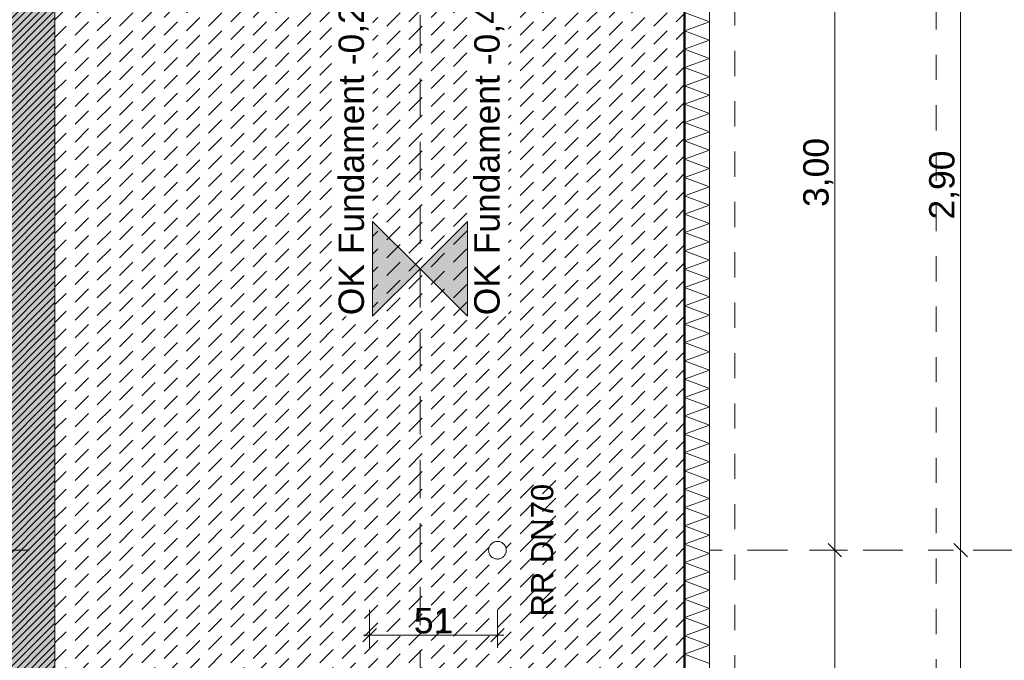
# Model space of a CAD drawing. Header units: metres. Extents: x -273 to 6, y -183 to 13.
# Tile 351 of 379: x -1.81 to 2.1, y -12.13 to -9.59. Entities that reach past the tile are written whole.
import ezdxf

# ---------------------------------------------------------------- set-up
doc = ezdxf.new("R2010")
doc.units = ezdxf.units.M
doc.header["$LTSCALE"] = 0.05
doc.header["$PDMODE"] = 1
doc.header["$PDSIZE"] = -2
for name, pattern in [('ISO-02 Strichlinie', [3.81, 3.048, -0.762]), ('ISO-03 Gestrichelt mit Abstand-3', [1.524, 0.6096, -0.9144]), ('Linienart-53', [5.291531, 3.175, -1.058062, 0.352704, -0.705764])]:
    doc.linetypes.add(name, pattern=pattern)
doc.layers.get('0').update_dxf_attribs({"lineweight": 25})
for name, color, linetype, lineweight, true_color in [('00 -Bauelemente -Beton unbewehrt', 7, 'Continuous', 9, 0xf7e06e), ('00 -Bauelemente -Dämmung innen', 7, 'Continuous', 9, 0xff7fe6), ('30 -32 Gründung- 2 Flachgründungen u. Bodenplatten', 7, 'Continuous', 9, 0xff6633), ('70 -72 Beschriftung- 1 Beschriftung allgemein', 7, 'Continuous', 9, 0xff6633), ('70 -76 Bemaßung- 2 Allgemein', 7, 'Continuous', 5, 0x6666cc)]:
    doc.layers.add(name, color=color, linetype=linetype, lineweight=lineweight, true_color=true_color)
for name, color, linetype, lineweight in [('30 -35 Decken- 2 Beläge- Dämmung', 7, 'Continuous', 9), ('40 -41 Abwasser_Wasser_Gas- 2 Wasser-1', 7, 'Continuous', 15), ('70 -71 Achsen- 1 Gebäudeachsen', 7, 'Linienart-53', 18), ('Keine', 7, 'Continuous', 9)]:
    doc.layers.add(name, color=color, linetype=linetype, lineweight=lineweight)
doc.styles.add('Arial', font='arial.ttf')
doc.dimstyles.new('k+k_klein', dxfattribs={"dimtxt": 0.100689, "dimasz": 0.05302, "dimexe": 0.05, "dimexo": 0.15, "dimgap": 0.005, "dimtad": 1, "dimdec": 3, "dimtxsty": 'Arial', "dimblk": 'VW_SLASH-2', "dimblk1": 'VW_SLASH-2', "dimblk2": 'VW_SLASH-2', "dimcen": 0, "dimdle": 0.025, "dimadec": 3, "dimazin": 0, "dimtfac": 0.75, "dimtdec": 3, "dimtix": 1, "dimtmove": 0, "dimatfit": 0, "dimldrblk": 'VW_FILLEDARROW', "dimfxl": 0.1, "dimfxlon": 1, "dimfrac": 2, "dimtolj": 1, "dimarcsym": 0})

# ---------------------------------------------------------------- blocks, each defined once
blk = doc.blocks.new('_Achsen (3D)')
at = {"layer": '70 -71 Achsen- 1 Gebäudeachsen', "transparency": 33554687}
for p, q in [((-0.421, 3.8), (-0.421, -46.172)), ((-179.668, -11.697), (3.826, -11.697))]:
    blk.add_line(p, q, dxfattribs=at)
blk = doc.blocks.new('Gruppe-1224')
at = {"color": 255, "linetype": 'Continuous', "lineweight": 5}
blk.add_wipeout([(0.929, -12.947), (0.929, -7.347), (0.829, -7.347), (0.829, -12.947)], dxfattribs=at).dxf.layer = '00 -Bauelemente -Dämmung innen'
blk = doc.blocks.new('Gruppe-1225')
at = {"layer": '00 -Bauelemente -Dämmung innen', "color": 7, "transparency": 33554687, "flags": 128}
blk.add_lwpolyline([(0.929, -12.1463), (0.829, -12.1099), (0.929, -12.0735), (0.829, -12.0371), (0.929, -12.0007), (0.829, -11.9643), (0.929, -11.9279), (0.829, -11.8915), (0.929, -11.8551), (0.829, -11.8187), (0.929, -11.7823), (0.829, -11.7459), (0.929, -11.7095), (0.829, -11.6731), (0.929, -11.6367), (0.829, -11.6004), (0.929, -11.564), (0.829, -11.5276), (0.929, -11.4912), (0.829, -11.4548), (0.929, -11.4184), (0.829, -11.382), (0.929, -11.3456), (0.829, -11.3092), (0.929, -11.2728), (0.829, -11.2364), (0.929, -11.2), (0.829, -11.1636), (0.929, -11.1272), (0.829, -11.0908), (0.929, -11.0544), (0.829, -11.018), (0.929, -10.9816), (0.829, -10.9452), (0.929, -10.9088), (0.829, -10.8724), (0.929, -10.836), (0.829, -10.7996), (0.929, -10.7632), (0.829, -10.7268), (0.929, -10.6904), (0.829, -10.654), (0.929, -10.6176), (0.829, -10.5812), (0.929, -10.5448), (0.829, -10.5084), (0.929, -10.472), (0.829, -10.4356), (0.929, -10.3993), (0.829, -10.3629), (0.929, -10.3265), (0.829, -10.2901), (0.929, -10.2537), (0.829, -10.2173), (0.929, -10.1809), (0.829, -10.1445), (0.929, -10.1081), (0.829, -10.0717), (0.929, -10.0353), (0.829, -9.9989), (0.929, -9.9625), (0.829, -9.9261), (0.929, -9.8897), (0.829, -9.8533), (0.929, -9.8169), (0.829, -9.7805), (0.929, -9.7441), (0.829, -9.7077), (0.929, -9.6713), (0.829, -9.6349), (0.929, -9.5985), (0.829, -9.5621)], dxfattribs=at)
blk = doc.blocks.new('Gruppe-1229')
at = {"layer": '00 -Bauelemente -Dämmung innen', "color": 7, "linetype": 'Continuous', "lineweight": 9, "transparency": 33554687}
blk.add_line((0.829, -7.347), (0.829, -12.947), dxfattribs=at)
blk = doc.blocks.new('Gruppe-1230')
at = {"layer": '00 -Bauelemente -Dämmung innen', "color": 7, "linetype": 'Continuous', "lineweight": 9, "transparency": 33554687}
blk.add_line((0.929, -12.947), (0.929, -7.347), dxfattribs=at)
blk = doc.blocks.new('Gruppe-1231')
at = {"color": 7, "transparency": 33554687}
for name in ['Gruppe-1229', 'Gruppe-1230']:
    blk.add_blockref(name, (0, 0), dxfattribs=at)
blk = doc.blocks.new('Gruppe-1232')
at = {"layer": '00 -Bauelemente -Dämmung innen', "color": 7}
blk.add_blockref('Gruppe-1224', (0, 0), dxfattribs=at)
at = {"color": 7, "transparency": 33554687}
blk.add_blockref('Gruppe-1231', (0, 0), dxfattribs=at)
at = {"layer": '00 -Bauelemente -Dämmung innen', "color": 7, "transparency": 33554687}
blk.add_blockref('Gruppe-1225', (0, 0), dxfattribs=at)
blk = doc.blocks.new('Gruppe-1233')
at = {"layer": '00 -Bauelemente -Dämmung innen', "color": 7, "transparency": 33554687}
blk.add_blockref('Gruppe-1232', (0, 0), dxfattribs=at)
at = {"layer": '00 -Bauelemente -Dämmung innen', "color": 0, "flags": 1}
for tag in ['prm0_value', 'prm1_value', 'prm2_value', 'prm3_value', 'prm4_value', 'prm5_value', 'prm6_value', 'IFC_UUID', 'instanceID', 'prm0_name', 'prm0_type', 'prm1_name', 'prm1_type', 'prm2_name', 'prm2_type', 'prm3_name', 'prm3_type', 'prm4_name', 'prm4_type', 'prm5_name', 'prm5_type', 'prm6_name', 'prm6_type']:
    blk.add_attdef(tag, (0.829, -12.947), '', height=0.00018, dxfattribs=at)
blk = doc.blocks.new('Gruppe-2162')
at = {"layer": '30 -32 Gründung- 2 Flachgründungen u. Bodenplatten', "flags": 128}
blk.add_lwpolyline([(-1.671, -7.447), (0.829, -7.447), (0.829, -12.947), (-1.671, -12.947)], close=True, dxfattribs=at)
blk = doc.blocks.new('Gruppe-2490')
at = {"layer": 'Keine', "color": 7, "linetype": 'ISO-03 Gestrichelt mit Abstand-3', "lineweight": 9, "flags": 128}
blk.add_lwpolyline([(1.279, 0.253), (1.279, -2.9974), (1.029, -3.9304), (1.029, -20.572), (1.829, -20.572), (1.829, -4.0357), (2.079, -3.1027), (2.079, 0.253)], close=True, dxfattribs=at)
blk = doc.blocks.new('_FU_2D LP5 (2D)')
at = {"color": 255}
blk.add_wipeout([(-1.67099996, -7.44704198), (0.82900004, -7.44704198), (0.82900004, -12.94704198), (-1.67099996, -12.94704198)], dxfattribs=at).dxf.layer = '00 -Bauelemente -Beton unbewehrt'
at = {"layer": '00 -Bauelemente -Beton unbewehrt', "linetype": 'Continuous', "lineweight": 9}
h = blk.add_hatch(dxfattribs=at)
h.set_pattern_fill('Unbew_ Beton1 1mm SRF', style=0, pattern_type=2)
h.set_pattern_definition([(45, (0, 0), (0.08838828, 0.01767774), [0.075, -0.05])])
h.paths.add_polyline_path([(-1.67099996, -7.44704198), (0.82900004, -7.44704198), (0.82900004, -12.94704198), (-1.67099996, -12.94704198)])
at = {"layer": '30 -35 Decken- 2 Beläge- Dämmung', "linetype": 'Continuous', "lineweight": 18, "true_color": 0xd9d9d9}
h = blk.add_hatch(dxfattribs=at)
h.set_pattern_fill('Schraffur grau', color=254, style=0, pattern_type=2)
h.set_pattern_definition([(45, (-26.550902, -25.439444), (0.014142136, -0.014142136), [])])
h.paths.add_polyline_path([(-1.67099996, -24.19704198), (-1.67099996, -18.69704198), (-0.52099996, -18.69704198), (-0.52099996, -12.94704198), (-1.67099996, -12.94704198), (-1.67099996, -8.79704198), (-6.57099996, -8.79704198), (-6.57099996, -13.79704198), (-5.52099996, -13.79704198), (-5.52099996, -34.34704198), (-20.07099996, -34.34704198), (-20.07099996, -29.09704198), (-23.17099996, -29.09704198), (-23.17099996, -33.19704198), (-24.32099996, -33.19704198), (-24.32099996, -35.17704198), (-25.07099996, -35.17704198), (-25.07099996, -38.34704198), (-24.07099996, -38.34704198), (-24.07099996, -39.34704198), (-18.02099996, -39.34704198), (-18.02099996, -38.34704198), (-15.82099996, -38.34704198), (-15.82099996, -39.34704198), (-9.77099996, -39.34704198), (-9.77099996, -38.34704198), (-7.57099996, -38.34704198), (-7.57099996, -39.34704198), (-1.19599996, -39.34704198), (-1.19599996, -38.67204198), (-0.52099996, -38.67204198), (-0.52099996, -32.29704198), (-1.52099996, -32.29704198), (-1.52099996, -30.09704198), (-0.52099996, -30.09704198), (-0.52099996, -24.19704198)])
at = {"layer": '00 -Bauelemente -Beton unbewehrt', "flags": 128}
blk.add_lwpolyline([(-1.67099996, -7.44704198), (0.82900004, -7.44704198), (0.82900004, -12.94704198), (-1.67099996, -12.94704198)], close=True, dxfattribs=at)
at = {"layer": '30 -35 Decken- 2 Beläge- Dämmung', "flags": 128}
blk.add_lwpolyline([(-0.52099996, -30.09704198), (-0.52099996, -24.19704198), (-1.67099996, -24.19704198), (-1.67099996, -18.69704198), (-0.52099996, -18.69704198), (-0.52099996, -12.94704198), (-1.67099996, -12.94704198), (-1.67099996, -8.79704198), (-6.57099996, -8.79704198), (-6.57099996, -13.79704198), (-5.52099996, -13.79704198), (-5.52099996, -34.34704198)], dxfattribs=at)
at = {"layer": '00 -Bauelemente -Dämmung innen', "color": 7}
blk.add_blockref('Gruppe-1233', (0, 0), dxfattribs=at)
at = {"layer": '30 -32 Gründung- 2 Flachgründungen u. Bodenplatten', "color": 7}
blk.add_blockref('Gruppe-2162', (0, 0), dxfattribs=at)
at = {"layer": 'Keine', "linetype": 'Continuous', "lineweight": 0, "transparency": 33554511}
h = blk.add_hatch(color=43, dxfattribs=at)
h.paths.add_polyline_path([(-49.17099996, -34.09704198), (-26.02099996, -34.09704198), (-26.02099996, -33.19704198), (-27.17099996, -33.19704198), (-27.17099996, -29.19704198), (-23.17099996, -29.19704198), (-23.17099996, -33.19704198), (-24.32099996, -33.19704198), (-24.32099996, -35.17704198), (-25.07099996, -35.17704198), (-25.07099996, -38.34704198), (-24.07099996, -38.34704198), (-24.07099996, -39.34704198), (-18.02099996, -39.34704198), (-18.02099996, -38.34704198), (-15.82099996, -38.34704198), (-15.82099996, -39.34704198), (-9.77099996, -39.34704198), (-9.77099996, -38.34704198), (-7.57099996, -38.34704198), (-7.57099996, -39.34704198), (-1.19599996, -39.34704198), (-1.19599996, -38.67204198), (-0.52099996, -38.67204198), (-0.52099996, -32.29704198), (-1.52099996, -32.29704198), (-1.52099996, -30.09704198), (-0.52099996, -30.09704198), (-0.52099996, -24.19704198), (-1.67099996, -24.19704198), (-1.67099996, -18.69704198), (-0.52099996, -18.69704198), (-0.52099996, -12.94704198), (-1.67099996, -12.94704198), (-1.67099996, -8.79704198), (-6.57099996, -8.79704198), (-6.57099996, -14.59704198), (-10.77099996, -14.59704198), (-10.77099996, -8.79704198), (-14.72099996, -8.79704198), (-14.72099996, -14.24704198), (-19.12099996, -14.24704198), (-19.12099996, -8.79704198), (-24.42099996, -8.79704198), (-24.42099996, -9.44704198), (-29.02099996, -9.44704198), (-29.02099996, -8.89704198), (-49.72099996, -8.89704198), (-49.72099996, -10.69704198), (-48.84599996, -10.69704198), (-48.84599996, -12.69704198), (-49.84599996, -12.69704198), (-49.84599996, -18.94704198), (-48.84599996, -18.94704198), (-48.84599996, -20.94704198), (-49.17099996, -20.94704198)])
h.paths.add_polyline_path([(-23.67099996, -25.19704198), (-26.67099996, -25.19704198), (-26.67099996, -17.66704198), (-23.14099996, -17.66704198), (-23.14099996, -20.69704198), (-23.67099996, -20.69704198)])
h.paths.add_polyline_path([(-24.07099996, -12.79704198), (-26.27099996, -12.79704198), (-26.27099996, -10.59704198), (-24.07099996, -10.59704198)])
h.paths.add_polyline_path([(-39.67099996, -13.69704198), (-43.67099996, -13.69704198), (-43.67099996, -9.69704198), (-39.67099996, -9.69704198)])
h.paths.add_polyline_path([(-31.22099996, -25.49704198), (-35.62099996, -25.49704198), (-35.62099996, -17.39704198), (-31.22099996, -17.39704198)])
h.paths.add_polyline_path([(-6.97099996, -32.89704198), (-10.37099996, -32.89704198), (-10.37099996, -29.49704198), (-6.97099996, -29.49704198)])
h.paths.add_polyline_path([(-15.42099996, -25.19704198), (-18.42099996, -25.19704198), (-18.42099996, -17.69704198), (-15.42099996, -17.69704198)])
h.paths.add_polyline_path([(-31.42099996, -33.19704198), (-35.42099996, -33.19704198), (-35.42099996, -29.19704198), (-31.42099996, -29.19704198)])
h.paths.add_polyline_path([(-43.67099996, -29.19704198), (-39.67099996, -29.19704198), (-39.67099996, -33.19704198), (-43.67099996, -33.19704198)])
h.paths.add_polyline_path([(-10.87099996, -17.39704198), (-6.47099996, -17.39704198), (-6.47099996, -25.49704198), (-10.87099996, -25.49704198)])
h.paths.add_polyline_path([(-18.42099996, -29.69704198), (-15.42099996, -29.69704198), (-15.42099996, -32.69704198), (-18.42099996, -32.69704198)])
h.paths.add_polyline_path([(-43.87099996, -17.39704198), (-39.47099996, -17.39704198), (-39.47099996, -25.49704198), (-43.87099996, -25.49704198)])
h.paths.add_polyline_path([(-35.42099996, -9.69704198), (-31.42099996, -9.69704198), (-31.42099996, -13.69704198), (-35.42099996, -13.69704198)])
h.paths.add_polyline_path([(-24.17099996, -13.33704198), (-24.17099996, -13.79704198), (-21.77099996, -13.79704198), (-21.77099996, -17.19704198), (-24.17099996, -17.19704198), (-24.17099996, -14.83704198), (-26.00599996, -14.83704198), (-26.00599996, -13.33704198)])
at = {"layer": '30 -32 Gründung- 2 Flachgründungen u. Bodenplatten', "linetype": 'ISO-02 Strichlinie', "flags": 128}
blk.add_lwpolyline([(-1.67099996, -8.49704198), (-0.22099996, -8.49704198), (-0.22099996, -12.94704198)], dxfattribs=at)
at = {"layer": 'Keine', "flags": 128}
blk.add_lwpolyline([(-0.52099996, -30.09704198), (-0.52099996, -24.19704198), (-1.67099996, -24.19704198), (-1.67099996, -18.69704198), (-0.52099996, -18.69704198), (-0.52099996, -12.94704198), (-1.67099996, -12.94704198), (-1.67099996, -8.79704198), (-6.57099996, -8.79704198), (-6.57099996, -14.59704198), (-10.77099996, -14.59704198), (-10.77099996, -8.79704198), (-14.72099996, -8.79704198), (-14.72099996, -14.24704198), (-19.12099996, -14.24704198), (-19.12099996, -8.79704198), (-24.42099996, -8.79704198), (-24.42099996, -9.44704198), (-29.02099996, -9.44704198), (-29.02099996, -8.89704198), (-49.72099996, -8.89704198)], dxfattribs=at)
at = {"layer": '70 -72 Beschriftung- 1 Beschriftung allgemein', "color": 7}
blk.add_blockref('Gruppe-2490', (0, 0), dxfattribs=at)
at = {"layer": '70 -72 Beschriftung- 1 Beschriftung allgemein', "color": 103, "lineweight": 50, "true_color": 0x66cc7f, "flags": 128}
blk.add_lwpolyline([(-0.22099996, -30.09704198), (-0.22099996, -24.19704198), (0.82900004, -24.19704198), (0.82900004, -18.69704198), (-0.22099996, -18.69704198), (-0.22099996, -12.94704198), (0.82900004, -12.94704198), (0.82900004, -7.44704198), (-1.67099996, -7.44704198), (-1.67099996, -8.49704198), (-6.57099996, -8.49704198), (-6.57099996, -5.79704198), (-10.77099996, -5.79704198), (-10.77099996, -8.49704198), (-14.72099996, -8.49704198), (-14.72099996, -6.14704198), (-19.12099996, -6.14704198), (-19.12099996, -8.49704198), (-24.42099996, -8.49704198), (-24.42099996, 0.10994365), (-25.92099996, 0.10994365), (-25.92099996, -0.24704198), (-28.52099996, -0.24704198)], dxfattribs=at)
blk = doc.blocks.new('VW_SLASH-2')
at = {"color": 0, "linetype": 'ByBlock', "lineweight": -2, "transparency": 16777216}
blk.add_line((0.472, 0), (-1, 0), dxfattribs=at)
at = {"color": 0, "lineweight": 5, "transparency": 16777216, "flags": 128}
blk.add_lwpolyline([(0.5, 0.5), (-0.5, -0.5)], dxfattribs=at)
blk = doc.blocks.new('*D2946')
at = {"layer": '70 -76 Bemaßung- 2 Allgemein', "color": 0, "lineweight": -2}
for p, q in [((1.826, -8.797), (1.976, -8.797)), ((1.926, -11.644), (1.926, -8.8501)), ((2.076, -11.697), (1.976, -11.697))]:
    blk.add_line(p, q, dxfattribs=at)
at = {"layer": 'Defpoints', "color": 0}
for p in [(-1.671, -8.797), (1.926, -8.797), (1.926, -11.697)]:
    blk.add_point(p, dxfattribs=at)
at = {"layer": '70 -76 Bemaßung- 2 Allgemein', "color": 0, "lineweight": -2, "xscale": 0.05302001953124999, "yscale": 0.05302001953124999, "zscale": 0.05302001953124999}
for p, rotation in [((1.926, -8.797), 90.00000000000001), ((1.926, -11.697), 270)]:
    blk.add_blockref('VW_SLASH-2', p, dxfattribs=dict(at, rotation=rotation))
at = {"layer": '70 -76 Bemaßung- 2 Allgemein', "color": 0, "insert": (1.8605, -10.247), "char_height": 0.10069, "attachment_point": 5, "rotation": 90, "style": 'Arial'}
blk.add_mtext('\\A1;2,90', dxfattribs=at)
blk = doc.blocks.new('VW_FILLEDARROW')
at = {"linetype": 'Continuous', "lineweight": 0, "transparency": 16777216}
blk.add_hatch(color=0, dxfattribs=at).paths.add_polyline_path([(-2.829, 0.758), (0, 0), (-2.829, -0.758)])
at = {"color": 0, "lineweight": 5, "transparency": 16777216, "flags": 128}
blk.add_lwpolyline([(-2.829, 0.758), (0, 0), (-2.829, -0.758)], close=True, dxfattribs=at)
blk = doc.blocks.new('*D2947')
at = {"layer": '70 -76 Bemaßung- 2 Allgemein', "color": 0, "lineweight": -2}
for p, q in [((2.076, -11.697), (1.976, -11.697)), ((1.926, -12.894), (1.926, -11.7501)), ((1.826, -12.947), (1.976, -12.947))]:
    blk.add_line(p, q, dxfattribs=at)
at = {"layer": 'Defpoints', "color": 0}
for p in [(1.926, -11.697), (1.926, -11.697), (-0.221, -12.947)]:
    blk.add_point(p, dxfattribs=at)
at = {"layer": '70 -76 Bemaßung- 2 Allgemein', "color": 0, "lineweight": -2, "xscale": 0.05302001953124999, "yscale": 0.05302001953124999, "zscale": 0.05302001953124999}
for p, rotation in [((1.926, -11.697), 90), ((1.926, -12.947), 270)]:
    blk.add_blockref('VW_SLASH-2', p, dxfattribs=dict(at, rotation=rotation))
at = {"layer": '70 -76 Bemaßung- 2 Allgemein', "color": 0, "insert": (1.8605, -12.322), "char_height": 0.10069, "attachment_point": 5, "rotation": 90, "style": 'Arial'}
blk.add_mtext('\\A1;1,25', dxfattribs=at)
blk = doc.blocks.new('*D3323')
at = {"layer": '70 -76 Bemaßung- 2 Allgemein', "color": 0, "lineweight": -2}
for p, q in [((1.326, -8.697), (1.476, -8.697)), ((1.426, -11.644), (1.426, -8.7501)), ((1.326, -11.697), (1.476, -11.697))]:
    blk.add_line(p, q, dxfattribs=at)
at = {"layer": 'Defpoints', "color": 0}
for p in [(0.829, -8.697), (1.426, -8.697), (0.829, -11.697)]:
    blk.add_point(p, dxfattribs=at)
at = {"layer": '70 -76 Bemaßung- 2 Allgemein', "color": 0, "lineweight": -2, "xscale": 0.05302001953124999, "yscale": 0.05302001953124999, "zscale": 0.05302001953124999}
for p, rotation in [((1.426, -8.697), 90.00000000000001), ((1.426, -11.697), 270)]:
    blk.add_blockref('VW_SLASH-2', p, dxfattribs=dict(at, rotation=rotation))
at = {"layer": '70 -76 Bemaßung- 2 Allgemein', "color": 0, "insert": (1.3605, -10.197), "char_height": 0.10069, "attachment_point": 5, "rotation": 90, "style": 'Arial'}
blk.add_mtext('\\A1;3,00', dxfattribs=at)
blk = doc.blocks.new('*D3324')
at = {"layer": '70 -76 Bemaßung- 2 Allgemein', "color": 0, "lineweight": -2}
for p, q in [((1.326, -11.697), (1.476, -11.697)), ((1.426, -12.894), (1.426, -11.7501)), ((1.326, -12.947), (1.476, -12.947))]:
    blk.add_line(p, q, dxfattribs=at)
at = {"layer": 'Defpoints', "color": 0}
for p in [(0.829, -11.697), (1.426, -11.697), (0.829, -12.947)]:
    blk.add_point(p, dxfattribs=at)
at = {"layer": '70 -76 Bemaßung- 2 Allgemein', "color": 0, "lineweight": -2, "xscale": 0.05302001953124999, "yscale": 0.05302001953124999, "zscale": 0.05302001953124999}
for p, rotation in [((1.426, -11.697), 90.00000000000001), ((1.426, -12.947), 270)]:
    blk.add_blockref('VW_SLASH-2', p, dxfattribs=dict(at, rotation=rotation))
at = {"layer": '70 -76 Bemaßung- 2 Allgemein', "color": 0, "insert": (1.3605, -12.322), "char_height": 0.10069, "attachment_point": 5, "rotation": 90, "style": 'Arial'}
blk.add_mtext('\\A1;1,25', dxfattribs=at)
blk = doc.blocks.new('Gruppe-2883')
at = {"color": 255}
for points in [[(-0.4092, -10.7681), (-0.4092, -9.2515), (-0.5715, -9.2515), (-0.5715, -10.7681)], [(0.1295, -10.7681), (0.1295, -9.2515), (-0.0328, -9.2515), (-0.0328, -10.7681)]]:
    blk.add_wipeout(points, dxfattribs=at).dxf.layer = '70 -72 Beschriftung- 1 Beschriftung allgemein'
at = {"layer": '30 -32 Gründung- 2 Flachgründungen u. Bodenplatten', "linetype": 'Continuous', "lineweight": 0, "transparency": 33554687}
for points in [[(-0.4092, -10.7681), (-0.221, -10.5799), (-0.4092, -10.3917)], [(-0.0328, -10.7681), (-0.221, -10.5799), (-0.0328, -10.3917)]]:
    blk.add_hatch(color=7, dxfattribs=at).paths.add_polyline_path(points)
at = {"layer": '30 -32 Gründung- 2 Flachgründungen u. Bodenplatten', "flags": 128}
for points in [[(-0.4092, -10.7681), (-0.221, -10.5799), (-0.4092, -10.3917)], [(-0.0328, -10.7681), (-0.221, -10.5799), (-0.0328, -10.3917)]]:
    blk.add_lwpolyline(points, close=True, dxfattribs=at)
at = {"layer": '70 -72 Beschriftung- 1 Beschriftung allgemein', "char_height": 0.100689, "attachment_point": 2, "rotation": 90, "line_spacing_factor": 0.970891, "style": 'Arial'}
for s, insert in [('OK Fundament -0,205m', (-0.5445, -10.0098)), ('OK Fundament -0,455m', (-0.0058, -10.0098))]:
    blk.add_mtext(s, dxfattribs=dict(at, insert=insert))
blk = doc.blocks.new('Gruppe-2950')
at = {"layer": '70 -72 Beschriftung- 1 Beschriftung allgemein', "insert": (0.2201, -11.697), "char_height": 0.0881, "attachment_point": 2, "rotation": 90, "line_spacing_factor": 0.969685, "style": 'Arial'}
blk.add_mtext('RR DN70', dxfattribs=at)
at = {"color": 255}
blk.add_wipeout([(0.0689, -11.7274), (0.066, -11.7255), (0.0633, -11.7234), (0.0608, -11.721), (0.0586, -11.7183), (0.0566, -11.7155), (0.055, -11.7125), (0.0536, -11.7094), (0.0526, -11.7061), (0.0518, -11.7027), (0.0514, -11.6993), (0.0514, -11.6959), (0.0517, -11.6925), (0.0523, -11.6891), (0.0532, -11.6858), (0.0545, -11.6826), (0.0561, -11.6795), (0.0579, -11.6767), (0.0601, -11.674), (0.0624, -11.6715), (0.0651, -11.6693), (0.0679, -11.6673), (0.0709, -11.6657), (0.074, -11.6643), (0.0773, -11.6632), (0.0807, -11.6625), (0.0841, -11.6621), (0.0875, -11.6621), (0.0909, -11.6623), (0.0943, -11.663), (0.0976, -11.6639), (0.1008, -11.6652), (0.1039, -11.6667), (0.1068, -11.6686), (0.1094, -11.6707), (0.1119, -11.6731), (0.1141, -11.6757), (0.1161, -11.6786), (0.1178, -11.6816), (0.1191, -11.6847), (0.1202, -11.688), (0.1209, -11.6913), (0.1213, -11.6948), (0.1213, -11.6982), (0.1211, -11.7016), (0.1205, -11.705), (0.1195, -11.7083), (0.1182, -11.7115), (0.1167, -11.7145), (0.1148, -11.7174), (0.1127, -11.7201), (0.1103, -11.7226), (0.1077, -11.7248), (0.1049, -11.7268), (0.1018, -11.7284), (0.0987, -11.7298), (0.0954, -11.7308), (0.0921, -11.7316), (0.0887, -11.732), (0.0852, -11.732), (0.0818, -11.7317), (0.0784, -11.7311), (0.0751, -11.7302), (0.0719, -11.7289)], dxfattribs=at).dxf.layer = '40 -41 Abwasser_Wasser_Gas- 2 Wasser-1'
at = {"layer": '40 -41 Abwasser_Wasser_Gas- 2 Wasser-1', "flags": 128}
blk.add_lwpolyline([(0.0689, -11.7274), (0.066, -11.7255), (0.0633, -11.7234), (0.0608, -11.721), (0.0586, -11.7183), (0.0566, -11.7155), (0.055, -11.7125), (0.0536, -11.7094), (0.0526, -11.7061), (0.0518, -11.7027), (0.0514, -11.6993), (0.0514, -11.6959), (0.0517, -11.6925), (0.0523, -11.6891), (0.0532, -11.6858), (0.0545, -11.6826), (0.0561, -11.6795), (0.0579, -11.6767), (0.0601, -11.674), (0.0624, -11.6715), (0.0651, -11.6693), (0.0679, -11.6673), (0.0709, -11.6657), (0.074, -11.6643), (0.0773, -11.6632), (0.0807, -11.6625), (0.0841, -11.6621), (0.0875, -11.6621), (0.0909, -11.6623), (0.0943, -11.663), (0.0976, -11.6639), (0.1008, -11.6652), (0.1039, -11.6667), (0.1068, -11.6686), (0.1094, -11.6707), (0.1119, -11.6731), (0.1141, -11.6757), (0.1161, -11.6786), (0.1178, -11.6816), (0.1191, -11.6847), (0.1202, -11.688), (0.1209, -11.6913), (0.1213, -11.6948), (0.1213, -11.6982), (0.1211, -11.7016), (0.1205, -11.705), (0.1195, -11.7083), (0.1182, -11.7115), (0.1167, -11.7145), (0.1148, -11.7174), (0.1127, -11.7201), (0.1103, -11.7226), (0.1077, -11.7248), (0.1049, -11.7268), (0.1018, -11.7284), (0.0987, -11.7298), (0.0954, -11.7308), (0.0921, -11.7316), (0.0887, -11.732), (0.0852, -11.732), (0.0818, -11.7317), (0.0784, -11.7311), (0.0751, -11.7302), (0.0719, -11.7289)], close=True, dxfattribs=at)
blk = doc.blocks.new('*D4127')
at = {"layer": '70 -76 Bemaßung- 2 Allgemein', "color": 0, "lineweight": -2}
for p, q in [((-0.421, -11.9342), (-0.421, -12.0842)), ((0.0864, -11.9342), (0.0864, -12.0842)), ((0.0333, -12.0342), (-0.368, -12.0342))]:
    blk.add_line(p, q, dxfattribs=at)
at = {"layer": 'Defpoints', "color": 0}
for p in [(-0.421, -11.697), (0.0864, -11.697), (-0.421, -12.0342)]:
    blk.add_point(p, dxfattribs=at)
at = {"layer": '70 -76 Bemaßung- 2 Allgemein', "color": 0, "lineweight": -2, "xscale": 0.05302001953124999, "yscale": 0.05302001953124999, "zscale": 0.05302001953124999, "rotation": 180}
blk.add_blockref('VW_SLASH-2', (-0.421, -12.0342), dxfattribs=at)
at = {"layer": '70 -76 Bemaßung- 2 Allgemein', "color": 0, "lineweight": -2, "xscale": 0.05302001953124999, "yscale": 0.05302001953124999, "zscale": 0.05302001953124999}
blk.add_blockref('VW_SLASH-2', (0.0864, -12.0342), dxfattribs=at)
at = {"layer": '70 -76 Bemaßung- 2 Allgemein', "color": 0, "insert": (-0.1673, -11.9778), "char_height": 0.10069, "attachment_point": 5, "style": 'Arial'}
blk.add_mtext('\\A1;51', dxfattribs=at)
blk = doc.blocks.new('Gruppe-2788')
at = {"layer": '70 -76 Bemaßung- 2 Allgemein'}
for base, p1, p2, text, picture, middle in [((1.92600004, -8.79704198), (1.92600004, -11.69704198), (-1.67099996, -8.79704198), '2,90', '*D2946', (1.8605365, -10.24704198)), ((1.92600004, -11.69704198), (-0.22099996, -12.94704198), (1.92600004, -11.69704198), '1,25', '*D2947', (1.8605365, -12.32204198))]:
    dim = blk.add_linear_dim(base=base, p1=p1, p2=p2, angle=270, text=text, dimstyle='k+k_klein', override={"dimtxt": 0.100689, "dimgap": 0.005, "dimdec": 8, "dimpost": '<>', "dimtxsty": 'Arial', "dimtmove": 2}, dxfattribs=at)
    dim.commit()
    dim.dimension.update_dxf_attribs({"geometry": picture, "text_midpoint": middle})
blk = doc.blocks.new('Gruppe-2795')
at = {"layer": '70 -76 Bemaßung- 2 Allgemein'}
for base, p1, p2, text, picture, middle in [((1.426, -8.697), (0.829, -11.697), (0.829, -8.697), '3,00', '*D3323', (1.3605, -10.197)), ((1.426, -11.697), (0.829, -12.947), (0.829, -11.697), '1,25', '*D3324', (1.3605, -12.322))]:
    dim = blk.add_linear_dim(base=base, p1=p1, p2=p2, angle=270, text=text, dimstyle='k+k_klein', override={"dimtxt": 0.100689, "dimgap": 0.005, "dimdec": 2, "dimpost": '<>', "dimtxsty": 'Arial', "dimtmove": 2}, dxfattribs=at)
    dim.commit()
    dim.dimension.update_dxf_attribs({"geometry": picture, "text_midpoint": middle})
blk = doc.blocks.new('Gruppe-2951')
at = {"layer": '40 -41 Abwasser_Wasser_Gas- 2 Wasser-1', "color": 7}
blk.add_blockref('Gruppe-2950', (0, 0), dxfattribs=at)
at = {"layer": '70 -76 Bemaßung- 2 Allgemein'}
dim = blk.add_linear_dim(base=(-0.421, -12.0342), p1=(0.0864, -11.697), p2=(-0.421, -11.697), text='51', dimstyle='k+k_klein', override={"dimtxt": 0.100689, "dimgap": 0.005, "dimdec": 2, "dimpost": '<>', "dimtxsty": 'Arial', "dimtmove": 2}, dxfattribs=at)
dim.commit()
dim.dimension.update_dxf_attribs({"geometry": '*D4127', "text_midpoint": (-0.1673, -11.9778)})
blk = doc.blocks.new('_FU_2D Bemaßung_ Beschriftung (3D)')
at = {"layer": '70 -76 Bemaßung- 2 Allgemein'}
for name in ['Gruppe-2795', 'Gruppe-2788']:
    blk.add_blockref(name, (0, 0), dxfattribs=at)
at = {"layer": '70 -72 Beschriftung- 1 Beschriftung allgemein', "color": 7}
blk.add_blockref('Gruppe-2883', (0, 0), dxfattribs=at)
blk.add_blockref('Gruppe-2951', (0, 0), dxfattribs=at)

msp = doc.modelspace()

# ---------------------------------------------------------------- block references
at = {"layer": 'Keine', "color": 1}
msp.add_blockref('_Achsen (3D)', (0, 0), dxfattribs=at)

# ---------------------------------------------------------------- next in the draw order: block references
msp.add_blockref('_FU_2D LP5 (2D)', (0, 0), dxfattribs=at)

# ---------------------------------------------------------------- next in the draw order: block references
msp.add_blockref('_FU_2D Bemaßung_ Beschriftung (3D)', (0, 0), dxfattribs=at)

doc.saveas('drawing.dxf')
